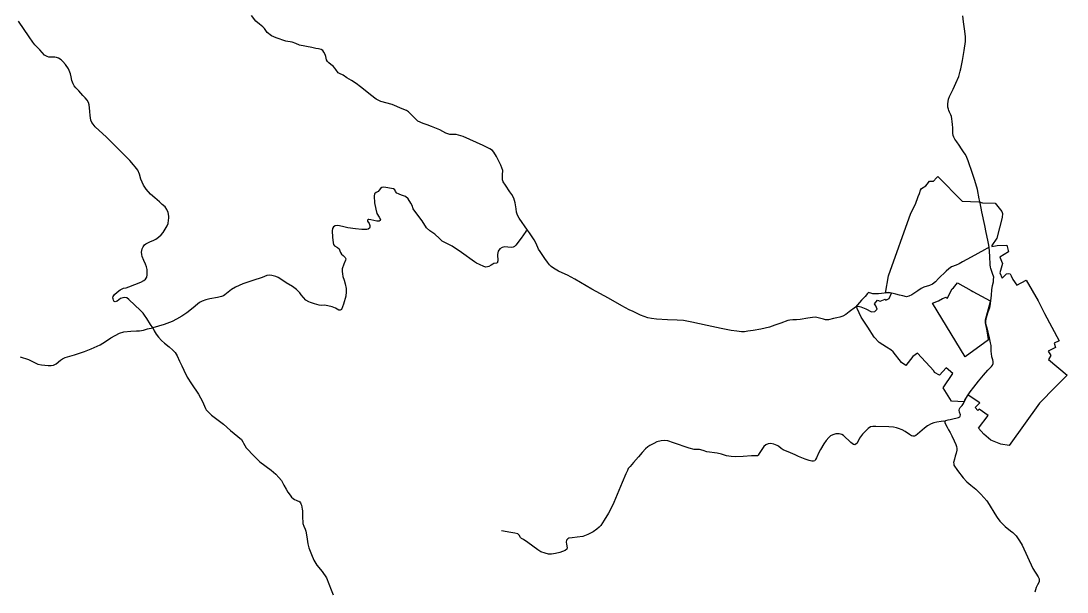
# Model space of a CAD drawing. Extents: x -789162 to -606354, y -1062736 to -945481.
# Drawn here: x -726592 to -717563, y -1001102 to -996167 of the extents above; entities that cross this region are included whole.
import ezdxf

# ---------------------------------------------------------------- set-up
doc = ezdxf.new("R2010")
doc.units = 0
for name, color, linetype in [('_SIRSI VZTAHY_OP vodnich zdroju II stupne', 7, 'Continuous'), ('_SIRSI VZTAHY_SILNICE II TRIDY_STAV', 7, 'Continuous'), ('_SIRSI VZTAHY_SILNICE III TRIDY_STAV', 7, 'Continuous')]:
    doc.layers.add(name, color=color, linetype=linetype)

msp = doc.modelspace()

# ---------------------------------------------------------------- linework, layer by layer
at = {"layer": '_SIRSI VZTAHY_OP vodnich zdroju II stupne'}
for points in [[(-718678.2, -997510.5), (-718470, -997724.6), (-718323.7, -997729.2), (-718292.8, -997737.8), (-718184.6, -997742), (-718125.8, -997814.8), (-718121.5, -997830.3), (-718123.6, -997866.7), (-718170.8, -998044.8), (-718211.9, -998107.9), (-718211.9, -998117.4), (-718167.4, -998107.9), (-718083, -998104.7), (-718069.4, -998161.8), (-718143.8, -998207.4), (-718122, -998263.9), (-718142.8, -998344.3), (-718123, -998390.9), (-718085.3, -998352.2), (-718071.4, -998349.2), (-718055.6, -998353.2), (-718045.6, -998369.1), (-718031.8, -998400.8), (-717997, -998451.4), (-717915.7, -998408.7), (-717813.6, -998587.2), (-717759, -998696.3), (-717633, -998932.8), (-717673.7, -998950.2), (-717664, -998989), (-717726, -999021.9), (-717702.8, -999056.8), (-717724.1, -999093.6), (-717563.3, -999227.2), (-717664, -999329.9), (-717801.6, -999469.3), (-718063.6, -999836.3), (-718135.5, -999824.1), (-718222.1, -999788.7), (-718280.6, -999737.6), (-718329, -999684.6), (-718245, -999577.3), (-718320.7, -999521.6), (-718332.4, -999532.6), (-718355.8, -999508.5), (-718315.2, -999466.5), (-718417.1, -999399.8), (-718430.1, -999415.6), (-718450.1, -999459.7), (-718561.5, -999453.5), (-718632.4, -999338.6), (-718550.5, -999214.7), (-718607, -999165.2), (-718665.4, -999229.2), (-718708.1, -999205.1), (-718712.9, -999189.9), (-718854, -999037.9), (-718893.9, -999066.8), (-718955.1, -999145.2), (-718990.9, -999119.8), (-719064.5, -999026.2), (-719083.1, -999010.4), (-719120.9, -998986.3), (-719183.9, -998946.9), (-719227.6, -998898.9), (-719283.3, -998813.6), (-719339, -998726.9), (-719374.1, -998651.2), (-719378.2, -998634), (-719365.2, -998632.6), (-719343.1, -998638.8), (-719299.8, -998654.7), (-719251, -998680.1), (-719223.4, -998679.4), (-719208.3, -998665), (-719203.5, -998658.1), (-719214.5, -998628.5), (-719224.1, -998611.3), (-719200, -998579.7), (-719176.6, -998589.3), (-719134, -998571.4), (-719127.1, -998579), (-719099.6, -998566.6), (-719078.3, -998519.8), (-719099.6, -998516.4), (-719122.3, -998516.4), (-719131.2, -998518.4), (-719105.1, -998369.8), (-718913.1, -997829), (-718872.6, -997751.2), (-718847.8, -997684.5), (-718837.4, -997658.4), (-718827.8, -997630.2), (-718818.9, -997615.7), (-718781.7, -997591.6), (-718771.4, -997579.3), (-718749.4, -997551.1), (-718716.3, -997551.1), (-718688.8, -997524.2)], [(-718240.4, -998923.1), (-718444.2, -999068.9), (-718726, -998604.9), (-718671.6, -998584.5), (-718638.4, -998565), (-718606.3, -998554.8), (-718596.9, -998565), (-718554.6, -998482.4), (-718542.5, -998474.2), (-718508, -998430.7), (-718390.2, -998495.7), (-718375.8, -998504.3), (-718226.3, -998586.1), (-718226.7, -998595.5), (-718270.1, -998754), (-718270.1, -998775.1), (-718258.4, -998829.9), (-718249.4, -998883.1), (-718245.8, -998903.1)]]:
    msp.add_lwpolyline(points, close=True, dxfattribs=at)
at = {"layer": '_SIRSI VZTAHY_SILNICE II TRIDY_STAV'}
for points in [[(-718235.7, -998122.7), (-718240.5, -998090.9), (-718246.9, -998062.3), (-718261.2, -997994.9), (-718273.1, -997933.6), (-718299.1, -997816.2), (-718314.4, -997738.3), (-718322, -997705), (-718336.8, -997624.1), (-718358, -997546.7), (-718378.1, -997486.1), (-718390, -997452.6), (-718405.9, -997409.9), (-718416.9, -997376.7), (-718429.3, -997346.2), (-718441.3, -997321.5), (-718450.2, -997306.9), (-718474.1, -997273.1), (-718494.5, -997241.8), (-718516, -997211.1), (-718530.6, -997188.3), (-718540, -997171.5), (-718545.2, -997158), (-718548.2, -997137.4), (-718549.5, -997116.2), (-718550.1, -997091.9), (-718551.4, -997063.3), (-718554.6, -997035.8), (-718558, -997012.5), (-718562.2, -996994.5), (-718567, -996979.7), (-718577.3, -996957.2), (-718583.4, -996940.5), (-718587.4, -996929.1), (-718591.1, -996911.9), (-718592.7, -996900), (-718591.9, -996882.8), (-718590, -996863), (-718586.1, -996844.5), (-718576.7, -996819.9), (-718547.7, -996758), (-718523.1, -996704), (-718498.6, -996647.2), (-718485.2, -996602.3), (-718479.7, -996580.9), (-718465.6, -996508.4), (-718452.4, -996423.3), (-718441.1, -996344.7), (-718439.2, -996330.9), (-718439.5, -996318), (-718440.3, -996304.2), (-718446.9, -996257.1), (-718457.3, -996174.2), (-718461.9, -996122.5)], [(-725453.8, -998817.8), (-725472.7, -998791.2), (-725503.9, -998738.4), (-725525.2, -998708.6), (-725536.6, -998693.3), (-725559.3, -998670.5), (-725660.9, -998573.9), (-725677.5, -998561.1), (-725694.7, -998556), (-725713.3, -998558.6), (-725732.4, -998565), (-725747.1, -998575.8), (-725761.8, -998588.6), (-725778.4, -998595.6), (-725788, -998591.8), (-725793.8, -998579), (-725797, -998567.5), (-725798.9, -998559.8), (-725796.3, -998548.3), (-725784.8, -998531.7), (-725762.5, -998511.3), (-725735, -998490.2), (-725706.9, -998476.1), (-725683.2, -998472.3), (-725661.5, -998465.9), (-725609.1, -998444.8), (-725556.7, -998424.4), (-725531.1, -998411), (-725515.8, -998398.2), (-725504.3, -998382.8), (-725501.1, -998362.4), (-725501.1, -998339.4), (-725502.4, -998313.8), (-725508.8, -998290.8), (-725517.7, -998268.5), (-725532.4, -998236.5), (-725545.8, -998203.5), (-725549.8, -998184.2), (-725551.4, -998166.2), (-725549.5, -998150.6), (-725546.5, -998136.2), (-725535.6, -998120.2), (-725525.4, -998102.3), (-725512.6, -998092.1), (-725495.4, -998085.1), (-725472.4, -998074.2), (-725449.3, -998065.9), (-725427.6, -998051.8), (-725405.3, -998036.5), (-725382.9, -998014.8), (-725365.6, -997994.3), (-725347.1, -997966.9), (-725331.1, -997938.7), (-725322.2, -997918.3), (-725317.7, -997889.5), (-725314.5, -997870.4), (-725315.4, -997853.9), (-725320.7, -997822.4), (-725332.9, -997795.9), (-725348.1, -997774.3), (-725372.4, -997752.7), (-725396.9, -997730.9), (-725436.5, -997696.2), (-725473.6, -997665.3), (-725512.2, -997620.4), (-725534.8, -997586.7), (-725546.6, -997562), (-725557.1, -997535.7), (-725569.5, -997492.1), (-725583.5, -997458.2), (-725604.6, -997428.7), (-725621.6, -997409.6), (-725653.3, -997374.3), (-725715.1, -997310.1), (-725769.2, -997256.1), (-725856.8, -997169.5), (-725917.2, -997113), (-725950.2, -997081.5), (-725969.6, -997060.4), (-725981.1, -997046.2), (-725989.4, -997026), (-725995.4, -996983.5), (-725997.1, -996949.7), (-726000.1, -996919.7), (-726004.2, -996893.7), (-726010.1, -996872.1), (-726021.1, -996853.3), (-726038.5, -996832.5), (-726056.5, -996812.6), (-726092.4, -996772.8), (-726118.4, -996746.4), (-726132.9, -996728.1), (-726141.4, -996710), (-726151.6, -996681.2), (-726157.2, -996651.9), (-726164.1, -996623.9), (-726180.6, -996581.1), (-726205.9, -996544.2), (-726231.1, -996516.8), (-726244.6, -996502.8), (-726266.7, -996490.1), (-726283.8, -996482.1), (-726299.6, -996480), (-726309.2, -996480.8), (-726323.4, -996481.3), (-726335.4, -996481.4), (-726350.2, -996479.8), (-726365.5, -996475.8), (-726376.4, -996470.2), (-726387.6, -996462.2), (-726429.9, -996417.3), (-726472.9, -996373.4), (-726490.4, -996351.6), (-726522, -996304.6), (-726613, -996170.5)], [(-718619.5, -999628.8), (-718615.6, -999623.5), (-718608.6, -999620.8), (-718589.9, -999615.1), (-718573, -999610.2), (-718549.2, -999605.9), (-718512, -999598), (-718499, -999594), (-718489.8, -999589.3), (-718485.3, -999581.6), (-718483.2, -999572), (-718490.4, -999547.4), (-718494.5, -999530.8), (-718492.4, -999519.4), (-718486.7, -999508.6), (-718469.2, -999491.5), (-718456.8, -999472.9), (-718444.9, -999443.4), (-718423.4, -999406.2), (-718399.9, -999372.1), (-718366.7, -999331.6), (-718327, -999281.1), (-718285.6, -999228.9), (-718247.4, -999185.5), (-718216.2, -999154.3), (-718207.6, -999142), (-718201.6, -999125.9), (-718202.4, -999111), (-718205.4, -999096.6), (-718212.7, -999069.1), (-718216.4, -999041.3), (-718217.5, -999023.6), (-718217.1, -998990.6), (-718219.3, -998970.9), (-718223.6, -998949.2), (-718233.9, -998905.2), (-718243.5, -998857.3), (-718255.1, -998813.7), (-718263.4, -998785.8), (-718265.4, -998773.3), (-718265.5, -998760.5), (-718263, -998744.5), (-718258.8, -998730.1), (-718245.8, -998690.7), (-718231.3, -998642.6), (-718228.1, -998630.7), (-718222.3, -998586.2), (-718216.1, -998536.5), (-718213.5, -998491.8), (-718207.4, -998454.2), (-718199.5, -998423), (-718196.9, -998402.3), (-718196, -998381.5), (-718207.6, -998348.3), (-718222, -998307.6), (-718225.6, -998294.9), (-718227.7, -998276.1), (-718229.7, -998199.4), (-718235.7, -998122.7)], [(-725453.8, -998817.8), (-725441.4, -998845.1), (-725423.7, -998874), (-725404.6, -998901.1), (-725379.7, -998927.9), (-725353.1, -998950.4), (-725312.3, -998983.4), (-725280.6, -999012.5), (-725261, -999031.3), (-725244.2, -999060.5), (-725223.3, -999106.9), (-725203.4, -999148.7), (-725184.8, -999184.8), (-725157.4, -999244.3), (-725118.4, -999303.1), (-725058.8, -999392.9), (-725025.7, -999457), (-724999.5, -999515.1), (-724993.6, -999526.7), (-724982.8, -999540.2), (-724946, -999572.7), (-724844.9, -999651.6), (-724782.8, -999704.8), (-724718.7, -999759.3), (-724689.6, -999784.8), (-724677.5, -999803.7), (-724671.1, -999816.1), (-724660.2, -999836.6), (-724648.4, -999854.5), (-724578.2, -999928.3), (-724529.2, -999976.4), (-724433.3, -1000047.9), (-724391.7, -1000084.2), (-724365, -1000111.4), (-724343.4, -1000137.1), (-724322.1, -1000178.9), (-724302.8, -1000214.1), (-724287.2, -1000239.8), (-724268.6, -1000265.6), (-724255.5, -1000281.8), (-724241.2, -1000294.1), (-724230.8, -1000301.1), (-724217.4, -1000306.8), (-724203.9, -1000312.8), (-724192.7, -1000317.8), (-724185.4, -1000323.7), (-724179.3, -1000330.5), (-724175.3, -1000339), (-724171.8, -1000350.4), (-724163.9, -1000384.5), (-724160.7, -1000398.8), (-724162.4, -1000460.2), (-724159.9, -1000495.4), (-724158.1, -1000508.3), (-724149, -1000532.4), (-724139.4, -1000557.3), (-724133.7, -1000577.1), (-724128.6, -1000608.5), (-724122.8, -1000644.2), (-724115.1, -1000685.8), (-724107.1, -1000719.9), (-724083.8, -1000777.8), (-724062.7, -1000827.6), (-724039.1, -1000870.1), (-723992.2, -1000924.2), (-723954, -1000977.9), (-723913.9, -1001083.9), (-723897.5, -1001126.6)], [(-718619.5, -999628.8), (-718619.4, -999636.3), (-718616.4, -999644.8), (-718597.8, -999678.4), (-718585.7, -999699.6), (-718571.9, -999724.3), (-718557.8, -999751.7), (-718538.5, -999795.3), (-718523.8, -999828.2), (-718518.4, -999845.3), (-718515.9, -999861.3), (-718516.1, -999876), (-718520.4, -999900.9), (-718528.5, -999927.2), (-718535.4, -999954.1), (-718542.4, -999981.4), (-718541.8, -999995.5), (-718539.4, -1000006.3), (-718508.4, -1000050.9), (-718460.8, -1000115.1), (-718427.6, -1000150.7), (-718394.7, -1000178.8), (-718352.1, -1000212.8), (-718307.9, -1000256.8), (-718257.1, -1000313.7), (-718235.1, -1000345.6), (-718188.2, -1000424.9), (-718166.8, -1000458.4), (-718143.6, -1000489.8), (-718097.9, -1000536.7), (-718051.9, -1000572.4), (-718032.2, -1000587), (-718001.5, -1000615.5), (-717973.2, -1000658.2), (-717951.8, -1000695.4), (-717857.4, -1000898), (-717813.6, -1000971.6), (-717805.6, -1000987.3), (-717803.9, -1001002.1), (-717805.4, -1001012.9), (-717817.9, -1001038.5), (-717828.8, -1001062.6), (-717841, -1001102.7)]]:
    msp.add_lwpolyline(points, dxfattribs=at)
at = {"layer": '_SIRSI VZTAHY_SILNICE III TRIDY_STAV'}
for points in [[(-722219.8, -997976.4), (-722291.4, -997872.6), (-722305.7, -997846.3), (-722314, -997820.3), (-722317.6, -997791.4), (-722326.8, -997739.1), (-722339.2, -997698.2), (-722355, -997668.5), (-722371.1, -997643.7), (-722411.2, -997587), (-722429.6, -997559.1), (-722436.9, -997539.6), (-722436.8, -997498.5), (-722431.9, -997460.4), (-722448.9, -997413.4), (-722487, -997340.2), (-722509.6, -997302.3), (-722523, -997287.4), (-722544.7, -997271.8), (-722603.5, -997242.4), (-722776.2, -997167.2), (-722834.3, -997149.9), (-722863, -997147.9), (-722889.8, -997148.4), (-722923.6, -997136.7), (-722977.2, -997109.6), (-723049.2, -997079.2), (-723086.6, -997066), (-723120.9, -997055.1), (-723166.7, -997034), (-723245.7, -996953.6), (-723265.1, -996942.3), (-723302.6, -996927.1), (-723387, -996890), (-723485.9, -996862.5), (-723527.2, -996843.6), (-723575, -996807.1), (-723622, -996767.8), (-723661.8, -996736), (-723700.1, -996708.4), (-723739.8, -996682.7), (-723778.7, -996658.8), (-723812, -996637.3), (-723841.8, -996622.6), (-723853.5, -996614.6), (-723873.1, -996587.1), (-723883.5, -996574.6), (-723898.4, -996557.7), (-723916.7, -996542.6), (-723934.6, -996530.1), (-723947.4, -996518.4), (-723954.6, -996503), (-723959.1, -996475.8), (-723965.4, -996456.8), (-723977.1, -996437.7), (-723986.1, -996423.4), (-724001, -996414.9), (-724024.3, -996408), (-724046.7, -996404.4), (-724082.5, -996398.3), (-724188.7, -996376.5), (-724220.4, -996361.5), (-724249.7, -996351.7), (-724305.9, -996342.6), (-724388.2, -996314.7), (-724430.5, -996295.4), (-724467, -996266.2), (-724488.5, -996232.4), (-724503.5, -996217.2), (-724532.1, -996195.4), (-724563.2, -996169.3), (-724601.7, -996121.1)], [(-722219.8, -997976.4), (-722234.3, -997986.6), (-722275.4, -998043.8), (-722320.8, -998104.1), (-722333, -998115.8), (-722343.5, -998123), (-722359.3, -998126), (-722390.5, -998122.2), (-722417.5, -998119.4), (-722439.5, -998123.8), (-722459.2, -998137.5), (-722472.9, -998157.2), (-722478.3, -998184.7), (-722476.9, -998241.4), (-722477.5, -998249.4), (-722478, -998253.8), (-722481.6, -998257.4), (-722488.8, -998260.8), (-722510.3, -998263.5), (-722519.2, -998268.3), (-722532.4, -998276.7), (-722554.7, -998289.7), (-722566, -998293.3), (-722579.1, -998294.5), (-722597.6, -998289.2), (-722632.9, -998273.2), (-722659.6, -998259.3), (-722677.6, -998247.8), (-722788.2, -998168), (-722869.2, -998113.6), (-722917, -998089.5), (-722956.2, -998070.5), (-722978.8, -998047.9), (-723020.2, -998010), (-723062.9, -997981.9), (-723090.9, -997956.2), (-723127.9, -997893.5), (-723175.9, -997834.6), (-723206.2, -997791.2), (-723216.3, -997761.7), (-723227.1, -997740.8), (-723249.1, -997705), (-723272.4, -997685.7), (-723298.1, -997675.5), (-723320.7, -997667.5), (-723333.2, -997662.8), (-723347.2, -997654.8), (-723359.1, -997640.2), (-723366.3, -997625.8), (-723376.8, -997619.5), (-723461.1, -997603.4), (-723478.4, -997605.7), (-723489.7, -997614.2), (-723501.3, -997631.1), (-723509, -997641.8), (-723526.9, -997649.8), (-723539.6, -997660.3), (-723542.7, -997682.9), (-723539.1, -997740.2), (-723530.1, -997793.9), (-723520.6, -997831.5), (-723499.1, -997861.6), (-723489.7, -997881.9), (-723493.1, -997891.7), (-723499.7, -997897.1), (-723508.6, -997898), (-723518.9, -997898.4), (-723545.4, -997893.2), (-723572.2, -997885.2), (-723589.8, -997881.8), (-723596.2, -997882.5), (-723600.9, -997889.2), (-723600.1, -997898.6), (-723587.7, -997917.3), (-723581.3, -997934.2), (-723581.9, -997950.7), (-723584.4, -997958.5), (-723594, -997967), (-723606.2, -997970.1), (-723648.9, -997970.5), (-723705.5, -997964.5), (-723770.6, -997955.6), (-723805.2, -997947.8), (-723843, -997938.9), (-723862.9, -997934.2), (-723880.8, -997936.6), (-723894.6, -997946.6), (-723904.3, -997960.1), (-723906.5, -997980), (-723902.4, -998035.2), (-723897.7, -998083.8), (-723893.5, -998100), (-723884.5, -998110.1), (-723858.9, -998125.6), (-723846.4, -998135.7), (-723839.2, -998153.1), (-723834.4, -998168), (-723826.1, -998182.9), (-723810.6, -998194.8), (-723792.7, -998210.9), (-723787.9, -998222.3), (-723791.2, -998235.7), (-723805.2, -998269.4), (-723818.6, -998308.1), (-723818.8, -998332.4), (-723817.1, -998352.9), (-723812.9, -998376.4), (-723803.3, -998407.9), (-723794.7, -998437.7), (-723785.8, -998480.5), (-723784.9, -998508.6), (-723788.5, -998545.6), (-723808.2, -998615.4), (-723826.1, -998659.6), (-723836.8, -998667.9), (-723846.9, -998666.7), (-723877.4, -998650), (-723906.9, -998637.3), (-723970.4, -998622.7), (-724000.3, -998626.2), (-724018.6, -998623.7), (-724059.4, -998611), (-724091.7, -998601.6), (-724107.8, -998594.7), (-724132, -998578.7), (-724153, -998557.6), (-724172.4, -998532.6), (-724185, -998517.2), (-724213.8, -998489.1), (-724248.1, -998463.2), (-724302.4, -998431.3), (-724349.6, -998397.4), (-724372.8, -998383.9), (-724393.1, -998376.1), (-724426, -998366), (-724446, -998363.4), (-724469, -998367.4), (-724511, -998383.3), (-724590, -998409), (-724675.7, -998440), (-724739.5, -998467.5), (-724774.1, -998489), (-724803.3, -998512.2), (-724830.7, -998534.9), (-724844.5, -998542), (-724860.6, -998549.2), (-724895.6, -998557.2), (-724961.5, -998568.3), (-724995.5, -998578.2), (-725026.7, -998589.5), (-725050.2, -998601.4), (-725069.2, -998615.4), (-725104.7, -998646.5), (-725158.7, -998689.9), (-725203.7, -998718.1), (-725249, -998743.7), (-725287.2, -998763.4), (-725354.9, -998789.7), (-725453.8, -998817.8)], [(-718235.7, -998122.7), (-718276.9, -998145.1), (-718389.6, -998209.1), (-718465.2, -998249.8), (-718493.6, -998267), (-718519.2, -998278), (-718561.7, -998293), (-718585, -998309.8), (-718607.3, -998329.9), (-718671.8, -998392.3), (-718698.6, -998421.5), (-718724.4, -998441.9), (-718751.7, -998454.2), (-718798.2, -998468.4), (-718821.7, -998479.8), (-718851.6, -998498.8), (-718904.2, -998532.8), (-718928.1, -998545.5), (-718950.1, -998550.1), (-718981.7, -998543.7), (-719010.9, -998535.8), (-719040.4, -998526.9), (-719100.9, -998513.7), (-719119.7, -998515.9), (-719165.8, -998522.6), (-719189.9, -998525.7), (-719215.2, -998526.3), (-719238.6, -998525.3), (-719256.4, -998518.7), (-719268, -998515.6), (-719276.4, -998515.2), (-719285.8, -998522.8), (-719306.4, -998547.5), (-719336.3, -998580.8), (-719390.1, -998640.6), (-719445.3, -998682.3), (-719473.8, -998702.8), (-719499.7, -998718.1), (-719525.4, -998726.7), (-719550, -998732.4), (-719579.8, -998738.2), (-719621.5, -998751), (-719647.4, -998751), (-719665.4, -998745.2), (-719712.5, -998731.3), (-719735.5, -998727.6), (-719760.4, -998728.7), (-719801.4, -998736.2), (-719866.2, -998748.5), (-719897.5, -998750.3), (-719928.9, -998749.2), (-719954.6, -998752.6), (-719972.8, -998756.5), (-720032.4, -998777.7), (-720085.4, -998797.5), (-720132.4, -998812.5), (-720205.5, -998830.3), (-720272.9, -998842.8), (-720319.4, -998849), (-720346.1, -998852.7), (-720373.1, -998853), (-720414.8, -998849), (-720461.1, -998842.2), (-720547.6, -998824.9), (-720668.3, -998800.1), (-720803.2, -998769.8), (-720873.9, -998755), (-720928.8, -998751.5), (-721010.4, -998748.7), (-721107.2, -998743.7), (-721150.7, -998739.7), (-721182.6, -998733.5), (-721244.5, -998709.7), (-721308.3, -998679.3), (-721342, -998662.6), (-721404.7, -998627.6), (-721521.4, -998563.9), (-721664.7, -998484.9), (-721811.3, -998399.3), (-721874.2, -998363.9), (-721921.4, -998344.5), (-721953.7, -998329.3), (-721995.2, -998305), (-722015.3, -998290.3), (-722030.7, -998274.7), (-722048.2, -998253.1), (-722070.9, -998219.8), (-722111.1, -998160.9), (-722123.9, -998140.1), (-722146.2, -998091.2), (-722161.6, -998058.6), (-722184.1, -998023.2), (-722202.8, -997997), (-722219.8, -997976.4)], [(-726597.4, -999068.7), (-726527.7, -999093.4), (-726447.2, -999132.4), (-726413.6, -999137.8), (-726357.7, -999143.2), (-726331.9, -999144.4), (-726312.1, -999140.8), (-726288, -999128.9), (-726250.8, -999098.2), (-726233, -999085.6), (-726211.2, -999075.3), (-726169.7, -999065.1), (-726130.1, -999053.1), (-726043.6, -999024.9), (-725985.9, -999001.5), (-725934.9, -998977.4), (-725908.4, -998966), (-725861, -998936), (-725815.9, -998906), (-725779.3, -998884.9), (-725741.5, -998865.7), (-725703, -998854.9), (-725644.2, -998846.5), (-725595.5, -998845.9), (-725567.2, -998844.5), (-725534.8, -998838.4), (-725499.1, -998827.8), (-725453.8, -998817.8)], [(-718619.5, -999628.8), (-718626.2, -999626.2), (-718648.6, -999627.8), (-718687.8, -999633.9), (-718713, -999640.3), (-718735.6, -999649.3), (-718766.9, -999665.2), (-718793.1, -999684.6), (-718853.9, -999736.8), (-718868.9, -999749.4), (-718880.1, -999754.3), (-718893.4, -999755.4), (-718906.3, -999751.4), (-718924.6, -999739.8), (-718960.6, -999715.5), (-718986.1, -999700.4), (-719017, -999687.4), (-719036.4, -999682.7), (-719062.3, -999678.5), (-719102.1, -999674.8), (-719213.8, -999671.9), (-719239.2, -999671.6), (-719260.4, -999674.9), (-719281.1, -999689.8), (-719327.9, -999737.7), (-719354.1, -999771.9), (-719375, -999814.6), (-719393.6, -999828.8), (-719405.1, -999827.8), (-719430.5, -999808.6), (-719493.7, -999749.9), (-719507.1, -999741.7), (-719530.8, -999734.7), (-719557.8, -999735.8), (-719586.3, -999743), (-719603.7, -999752.4), (-719618.2, -999765.9), (-719642.1, -999793.3), (-719663.1, -999820.8), (-719691.8, -999870.6), (-719706.1, -999895.5), (-719725.5, -999941.6), (-719733.7, -999958.1), (-719740.9, -999968.5), (-719751, -999972.3), (-719766.9, -999970.8), (-719789.8, -999964.2), (-719823.8, -999952.5), (-719880.3, -999931.4), (-719910.3, -999917.5), (-719950.5, -999897.7), (-720012.5, -999872.1), (-720030.2, -999861.8), (-720054.7, -999842.4), (-720064.8, -999836.2), (-720095.3, -999824.7), (-720119, -999819.7), (-720142, -999821.5), (-720161.8, -999830.1), (-720180.5, -999844.9), (-720197.4, -999869.3), (-720220.6, -999905.9), (-720229.7, -999920.4), (-720236.2, -999924.8), (-720253.1, -999925.7), (-720285.6, -999924.1), (-720359.3, -999930.3), (-720428.3, -999933.6), (-720463.6, -999930), (-720503.2, -999923.6), (-720546.6, -999911.2), (-720582.7, -999901.5), (-720672.2, -999890.3), (-720705.2, -999879.4), (-720736.2, -999871.1), (-720759.5, -999870.1), (-720780.4, -999870.7), (-720826.1, -999859.9), (-720959.3, -999813.1), (-721008.9, -999796.8), (-721040.8, -999792.1), (-721065, -999795.3), (-721102.4, -999804.7), (-721129.2, -999819.2), (-721163.2, -999835.8), (-721181.8, -999847.7), (-721202.3, -999865), (-721231.8, -999896.3), (-721262.3, -999932.6), (-721304.4, -999981.9), (-721335.3, -1000017.8), (-721350, -1000035.4), (-721358.3, -1000050.5), (-721371.1, -1000079.2), (-721403.6, -1000156.5), (-721473.9, -1000327), (-721491.3, -1000366.4), (-721521.2, -1000420.4), (-721559.5, -1000481.5), (-721586.2, -1000525.9), (-721600.7, -1000540.9), (-721620.6, -1000559.8), (-721652.4, -1000581.8), (-721699, -1000606), (-721743.4, -1000621), (-721792.1, -1000627.3), (-721834.2, -1000632.4), (-721862, -1000636.4), (-721871.9, -1000642.1), (-721882.9, -1000653.7), (-721885.1, -1000671), (-721884, -1000689.3), (-721878.2, -1000718.8), (-721881.8, -1000732.1), (-721894, -1000743.2), (-721940.9, -1000760.3), (-721978, -1000770), (-722011.7, -1000775.1), (-722039.4, -1000773.6), (-722068.5, -1000766.8), (-722104.1, -1000755.3), (-722132.2, -1000738), (-722217.7, -1000674.2), (-722255.1, -1000647.8), (-722270.5, -1000639.9), (-722280.6, -1000630.6), (-722290.7, -1000611.5), (-722304.3, -1000600.2), (-722328.5, -1000592.9), (-722363.6, -1000587.8), (-722444.7, -1000572.6)]]:
    msp.add_lwpolyline(points, dxfattribs=at)

doc.saveas('drawing.dxf')
